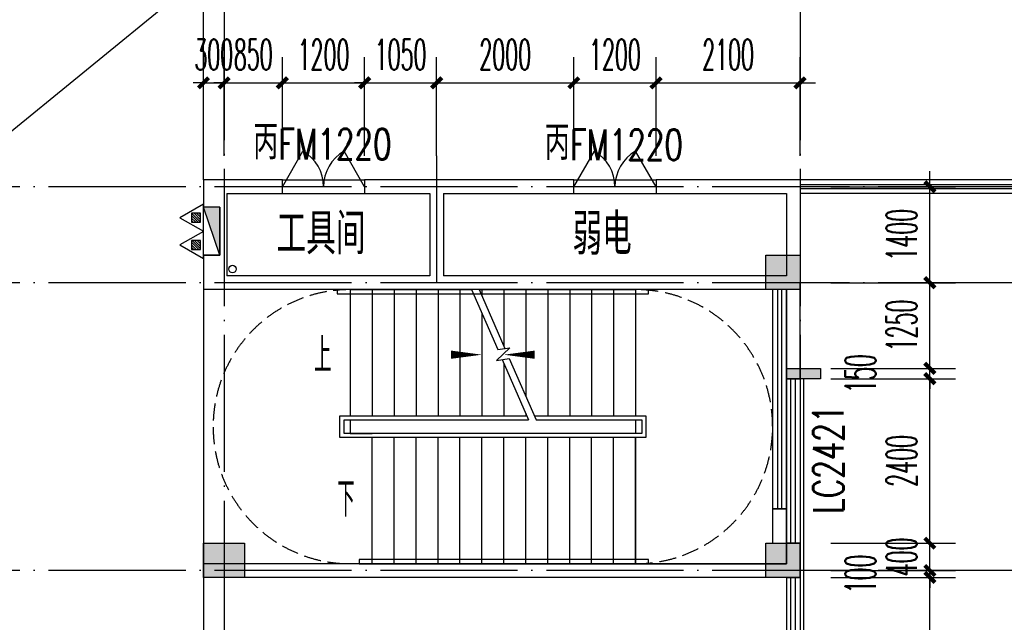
# Model space of a CAD drawing. Extents: x 1779708 to 7299578, y -1121471 to 88434.
# Tile 327 of 656: x 4631186 to 4645546, y -1029098 to -1020306. Entities that reach past the tile are written whole.
import ezdxf

# ---------------------------------------------------------------- set-up
doc = ezdxf.new("R2010")
doc.units = 0
doc.header["$LTSCALE"] = 1000
doc.header["$MEASUREMENT"] = 0
doc.linetypes.add('DASH', pattern=[0.35, 0.25, -0.1])
doc.linetypes.add('DOTE', pattern=[2.42, 2, -0.2, 0.02, -0.2])
doc.layers.get('0').update_dxf_attribs({"linetype": 'CONTINUOUS'})
doc.layers.get('Defpoints').update_dxf_attribs({"linetype": 'CONTINUOUS'})
for name, color, linetype in [('DIM_SYMB', 3, 'CONTINUOUS'), ('DIM_污水', 3, 'CONTINUOUS'), ('DOTE', 1, 'DOTE'), ('EQUIP_灭火器', 7, 'CONTINUOUS'), ('PUB_DIM', 3, 'CONTINUOUS'), ('PUB_TEXT', 7, 'CONTINUOUS'), ('SPACE', 7, 'CONTINUOUS'), ('STAIR', 2, 'CONTINUOUS'), ('WALL', 255, 'CONTINUOUS'), ('WINDOW', 2, 'CONTINUOUS'), ('WINDOW_TEXT', 7, 'CONTINUOUS'), ('修改', 6, 'CONTINUOUS'), ('墙柱', 2, 'CONTINUOUS'), ('室外构件', 4, 'CONTINUOUS'), ('栏杆', 6, 'CONTINUOUS'), ('看线', 3, 'CONTINUOUS')]:
    doc.layers.add(name, color=color, linetype=linetype)
doc.styles.add('_TCH_DIM', font='SIMPLEX.shx', dxfattribs={"width": 0.7, "bigfont": 'GBCBIG.shx'})
doc.styles.add('_TCH_DIM_T3', font='SIMPLEX.shx', dxfattribs={"width": 0.494118, "bigfont": 'GBCBIG.shx'})
doc.styles.add('_TCH_SPACE', font='SIMPLEX', dxfattribs={"height": 5, "bigfont": 'GBCBIG'})
doc.styles.add('_TCH_WINDOW', font='SIMPLEX', dxfattribs={"height": 3.5, "bigfont": 'GBCBIG'})
doc.dimstyles.new('_TCH_ARCH&&150', dxfattribs={"dimtxt": 446.25, "dimasz": 150, "dimexe": 375, "dimexo": 450, "dimgap": 189.375, "dimtad": 1, "dimdec": 0, "dimzin": 0, "dimdsep": 46, "dimtxsty": '_TCH_DIM_T3', "dimblk": 'ARCHTICK', "dimcen": 0.09, "dimdle": 225, "dimclrt": 7, "dimazin": 2, "dimtfac": 1, "dimtdec": 0, "dimtix": 1, "dimtmove": 2, "dimatfit": 3, "dimfxl": 250, "dimtolj": 1, "dimtzin": 0, "dimarcsym": 0})

# ---------------------------------------------------------------- blocks, each defined once
blk = doc.blocks.new('A$C159220C3')
at = {"layer": 'DOTE'}
for p, q in [((68000, 149200), (68000, 7200)), ((76400, 149200), (76400, 7200)), ((86800, 47300), (7200, 47300)), ((86800, 45900), (59600, 45900)), ((86800, 41700), (59600, 41700))]:
    blk.add_line(p, q, dxfattribs=at)
blk = doc.blocks.new('A$C66903B95')
at = {"layer": '墙柱'}
h = blk.add_hatch(color=256, dxfattribs=at)
h.paths.add_polyline_path([(24950, 51000), (25450, 51000), (25450, 50500), (24950, 50500)])
h.paths.add_polyline_path([(66900, 12800), (67500, 12800), (67500, 13400), (66900, 13400)])
h.paths.add_polyline_path([(16600, 12800), (17100, 12800), (17100, 13300), (16600, 13300)])
h.paths.add_polyline_path([(27130, 15100), (27130, 15400), (26330, 15400), (26330, 15100)])
h.paths.add_polyline_path([(54500, 0), (55000, 0), (55000, 500), (54500, 500)])
h.paths.add_polyline_path([(16600, 51000), (17100, 51000), (17100, 50500), (16600, 50500)])
h.paths.add_polyline_path([(42000, 41700), (42600, 41700), (42600, 41200), (42000, 41200)])
h.paths.add_polyline_path([(58500, 32900), (59100, 32900), (59100, 32400), (58500, 32400)])
h.paths.add_polyline_path([(13000, 44800), (13500, 44800), (13500, 44200), (13000, 44200)])
h.paths.add_polyline_path([(66700, 37100), (67200, 37100), (67200, 36600), (66700, 36600)])
h.paths.add_polyline_path([(20700, 19400), (21200, 19400), (21200, 19900), (20700, 19900)])
h.paths.add_polyline_path([(20700, 26000), (21200, 26000), (21200, 26500), (20700, 26500)])
h.paths.add_polyline_path([(13000, 31800), (13500, 31800), (13500, 32400), (13000, 32400)])
h.paths.add_polyline_path([(20700, 38200), (21200, 38200), (21200, 37700), (20700, 37700)])
h.paths.add_polyline_path([(13000, 51000), (13500, 51000), (13500, 50500), (13000, 50500)])
h.paths.add_polyline_path([(74900, 12800), (75600, 12800), (75600, 13400), (74900, 13400)])
h.paths.add_polyline_path([(54900, 24500), (54400, 24500), (54400, 25000), (54900, 25000)])
h.paths.add_polyline_path([(74900, 41700), (75600, 41700), (75600, 41200), (74900, 41200)])
h.paths.add_polyline_path([(500, 44750), (1000, 44750), (1000, 44250), (500, 44250)])
h.paths.add_polyline_path([(500, 31850), (1000, 31850), (1000, 32350), (500, 32350)])
h.paths.add_polyline_path([(8400, 12800), (8900, 12800), (8900, 13300), (8400, 13300)])
h.paths.add_polyline_path([(66900, 24400), (67500, 24400), (67500, 25000), (66900, 25000)])
h.paths.add_polyline_path([(74900, 25000), (75600, 25000), (75600, 24400), (74900, 24400)])
h.paths.add_polyline_path([(58500, 25000), (59100, 25000), (59100, 24400), (58500, 24400)])
h.paths.add_polyline_path([(66700, 32900), (67200, 32900), (67200, 32400), (66700, 32400)])
h.paths.add_polyline_path([(54400, 32900), (54900, 32900), (54900, 32400), (54400, 32400)])
h.paths.add_polyline_path([(50150, 12800), (50650, 12800), (50650, 13300), (50150, 13300)])
h.paths.add_polyline_path([(46200, 51000), (46700, 51000), (46700, 50500), (46200, 50500)])
h.paths.add_polyline_path([(42500, 38200), (42000, 38200), (42000, 37700), (42500, 37700)])
h.paths.add_polyline_path([(42500, 51000), (42000, 51000), (42000, 50500), (42500, 50500)])
h.paths.add_polyline_path([(24900, 38200), (25400, 38200), (25400, 37700), (24900, 37700)])
h.paths.add_polyline_path([(20700, 31850), (21200, 31850), (21200, 32350), (20700, 32350)])
h.paths.add_polyline_path([(13000, 37600), (13500, 37600), (13500, 38200), (13000, 38200)])
h.paths.add_polyline_path([(16600, 26000), (17100, 26000), (17100, 26500), (16600, 26500)])
h.paths.add_polyline_path([(8200, 26000), (8700, 26000), (8700, 26500), (8200, 26500)])
h.paths.add_polyline_path([(500, 26000), (1000, 26000), (1000, 26500), (500, 26500)])
h.paths.add_polyline_path([(16500, 19300), (17100, 19300), (17100, 19900), (16500, 19900)])
h.paths.add_polyline_path([(8400, 19300), (8900, 19300), (8900, 19900), (8400, 19900)])
h.paths.add_polyline_path([(74900, 38500), (75600, 38500), (75600, 38000), (74900, 38000)])
h.paths.add_polyline_path([(75100, 51000), (75600, 51000), (75600, 50500), (75100, 50500)])
h.paths.add_polyline_path([(66850, 41800), (67550, 41800), (67550, 41200), (66850, 41200)])
h.paths.add_polyline_path([(66850, 51000), (67550, 51000), (67550, 50500), (66850, 50500)])
h.paths.add_polyline_path([(58450, 41800), (59150, 41800), (59150, 41200), (58450, 41200)])
h.paths.add_polyline_path([(58550, 51000), (59050, 51000), (59050, 50500), (58550, 50500)])
h.paths.add_polyline_path([(50150, 38200), (50650, 38200), (50650, 37700), (50150, 37700)])
h.paths.add_polyline_path([(50100, 41700), (50700, 41700), (50700, 41200), (50100, 41200)])
h.paths.add_polyline_path([(50150, 51000), (50650, 51000), (50650, 50500), (50150, 50500)])
h.paths.add_polyline_path([(33100, 38200), (33600, 38200), (33600, 37700), (33100, 37700)])
h.paths.add_polyline_path([(33000, 41700), (33600, 41700), (33600, 41200), (33000, 41200)])
h.paths.add_polyline_path([(24900, 41700), (25500, 41700), (25500, 41200), (24900, 41200)])
h.paths.add_polyline_path([(500, 38200), (1000, 38200), (1000, 37700), (500, 37700)])
h.paths.add_polyline_path([(16500, 41800), (17100, 41800), (17100, 41200), (16500, 41200)])
h.paths.add_polyline_path([(33100, 51000), (33600, 51000), (33600, 50500), (33100, 50500)])
h.paths.add_polyline_path([(500, 51000), (1000, 51000), (1000, 50500), (500, 50500)])
h.paths.add_polyline_path([(74900, 9300), (75600, 9300), (75600, 9800), (74900, 9800)])
h.paths.add_polyline_path([(74900, 0), (75600, 0), (75600, 500), (74900, 500)])
h.paths.add_polyline_path([(66900, 9300), (67500, 9300), (67500, 9800), (66900, 9800)])
h.paths.add_polyline_path([(66950, 0), (67450, 0), (67450, 500), (66950, 500)])
h.paths.add_polyline_path([(58500, 12800), (59100, 12800), (59100, 13400), (58500, 13400)])
h.paths.add_polyline_path([(58500, 9300), (59100, 9300), (59100, 9800), (58500, 9800)])
h.paths.add_polyline_path([(58550, 0), (59050, 0), (59050, 500), (58550, 500)])
h.paths.add_polyline_path([(50100, 9300), (50700, 9300), (50700, 9800), (50100, 9800)])
h.paths.add_polyline_path([(50150, 0), (50650, 0), (50650, 500), (50150, 500)])
h.paths.add_polyline_path([(42000, 12800), (42500, 12800), (42500, 13300), (42000, 13300)])
h.paths.add_polyline_path([(42000, 9300), (42600, 9300), (42600, 9800), (42000, 9800)])
h.paths.add_polyline_path([(33100, 12800), (33600, 12800), (33600, 13300), (33100, 13300)])
h.paths.add_polyline_path([(25060, 12800), (25660, 12800), (25660, 13200), (25060, 13200)])
h.paths.add_polyline_path([(33000, 9300), (33600, 9300), (33600, 9800), (33000, 9800)])
h.paths.add_polyline_path([(24900, 9300), (25500, 9300), (25500, 9800), (24900, 9800)])
h.paths.add_polyline_path([(0, 12500), (700, 12500), (700, 13000), (0, 13000)])
h.paths.add_polyline_path([(0, 9300), (700, 9300), (700, 9800), (0, 9800)])
h.paths.add_polyline_path([(8100, 9300), (8700, 9300), (8700, 9800), (8100, 9800)])
h.paths.add_polyline_path([(16500, 9300), (17100, 9300), (17100, 9800), (16500, 9800)])
h.paths.add_polyline_path([(42000, 0), (42500, 0), (42500, 500), (42000, 500)])
h.paths.add_polyline_path([(33100, 0), (33600, 0), (33600, 500), (33100, 500)])
h.paths.add_polyline_path([(24950, 0), (25450, 0), (25450, 500), (24950, 500)])
h.paths.add_polyline_path([(16500, 0), (17100, 0), (17100, 500), (16500, 500)])
h.paths.add_polyline_path([(8100, 0), (8700, 0), (8700, 500), (8100, 500)])
h.paths.add_polyline_path([(0, 0), (500, 0), (500, 500), (0, 500)])
h.paths.add_polyline_path([(24950, 87000), (25450, 87000), (25450, 87500), (24950, 87500)])
h.paths.add_polyline_path([(66900, 125200), (67500, 125200), (67500, 124600), (66900, 124600)])
h.paths.add_polyline_path([(16600, 125200), (17100, 125200), (17100, 124700), (16600, 124700)])
h.paths.add_polyline_path([(27130, 122900), (27130, 122600), (26330, 122600), (26330, 122900)])
h.paths.add_polyline_path([(54500, 138000), (55000, 138000), (55000, 137500), (54500, 137500)])
h.paths.add_polyline_path([(16600, 87000), (17100, 87000), (17100, 87500), (16600, 87500)])
h.paths.add_polyline_path([(42000, 96300), (42600, 96300), (42600, 96800), (42000, 96800)])
h.paths.add_polyline_path([(58500, 105100), (59100, 105100), (59100, 105600), (58500, 105600)])
h.paths.add_polyline_path([(13000, 93200), (13500, 93200), (13500, 93800), (13000, 93800)])
h.paths.add_polyline_path([(66700, 100900), (67200, 100900), (67200, 101400), (66700, 101400)])
h.paths.add_polyline_path([(20700, 118600), (21200, 118600), (21200, 118100), (20700, 118100)])
h.paths.add_polyline_path([(20700, 112000), (21200, 112000), (21200, 111500), (20700, 111500)])
h.paths.add_polyline_path([(13000, 106200), (13500, 106200), (13500, 105600), (13000, 105600)])
h.paths.add_polyline_path([(20700, 99800), (21200, 99800), (21200, 100300), (20700, 100300)])
h.paths.add_polyline_path([(13000, 87000), (13500, 87000), (13500, 87500), (13000, 87500)])
h.paths.add_polyline_path([(74900, 125200), (75600, 125200), (75600, 124600), (74900, 124600)])
h.paths.add_polyline_path([(54900, 113500), (54400, 113500), (54400, 113000), (54900, 113000)])
h.paths.add_polyline_path([(74900, 96300), (75600, 96300), (75600, 96800), (74900, 96800)])
h.paths.add_polyline_path([(500, 93250), (1000, 93250), (1000, 93750), (500, 93750)])
h.paths.add_polyline_path([(500, 106150), (1000, 106150), (1000, 105650), (500, 105650)])
h.paths.add_polyline_path([(8400, 125200), (8900, 125200), (8900, 124700), (8400, 124700)])
h.paths.add_polyline_path([(66900, 113600), (67500, 113600), (67500, 113000), (66900, 113000)])
h.paths.add_polyline_path([(74900, 113000), (75600, 113000), (75600, 113600), (74900, 113600)])
h.paths.add_polyline_path([(58500, 113000), (59100, 113000), (59100, 113600), (58500, 113600)])
h.paths.add_polyline_path([(66700, 105100), (67200, 105100), (67200, 105600), (66700, 105600)])
h.paths.add_polyline_path([(54400, 105100), (54900, 105100), (54900, 105600), (54400, 105600)])
h.paths.add_polyline_path([(50150, 125200), (50650, 125200), (50650, 124700), (50150, 124700)])
h.paths.add_polyline_path([(46200, 87000), (46700, 87000), (46700, 87500), (46200, 87500)])
h.paths.add_polyline_path([(42500, 99800), (42000, 99800), (42000, 100300), (42500, 100300)])
h.paths.add_polyline_path([(42500, 87000), (42000, 87000), (42000, 87500), (42500, 87500)])
h.paths.add_polyline_path([(24900, 99800), (25400, 99800), (25400, 100300), (24900, 100300)])
h.paths.add_polyline_path([(20700, 106150), (21200, 106150), (21200, 105650), (20700, 105650)])
h.paths.add_polyline_path([(13000, 100400), (13500, 100400), (13500, 99800), (13000, 99800)])
h.paths.add_polyline_path([(16600, 112000), (17100, 112000), (17100, 111500), (16600, 111500)])
h.paths.add_polyline_path([(8200, 112000), (8700, 112000), (8700, 111500), (8200, 111500)])
h.paths.add_polyline_path([(500, 112000), (1000, 112000), (1000, 111500), (500, 111500)])
h.paths.add_polyline_path([(16500, 118700), (17100, 118700), (17100, 118100), (16500, 118100)])
h.paths.add_polyline_path([(8400, 118700), (8900, 118700), (8900, 118100), (8400, 118100)])
h.paths.add_polyline_path([(74900, 99500), (75600, 99500), (75600, 100000), (74900, 100000)])
h.paths.add_polyline_path([(75100, 87000), (75600, 87000), (75600, 87500), (75100, 87500)])
h.paths.add_polyline_path([(66850, 96200), (67550, 96200), (67550, 96800), (66850, 96800)])
h.paths.add_polyline_path([(66850, 87000), (67550, 87000), (67550, 87500), (66850, 87500)])
h.paths.add_polyline_path([(58450, 96200), (59150, 96200), (59150, 96800), (58450, 96800)])
h.paths.add_polyline_path([(58550, 87000), (59050, 87000), (59050, 87500), (58550, 87500)])
h.paths.add_polyline_path([(50150, 99800), (50650, 99800), (50650, 100300), (50150, 100300)])
h.paths.add_polyline_path([(50100, 96300), (50700, 96300), (50700, 96800), (50100, 96800)])
h.paths.add_polyline_path([(50150, 87000), (50650, 87000), (50650, 87500), (50150, 87500)])
h.paths.add_polyline_path([(33100, 99800), (33600, 99800), (33600, 100300), (33100, 100300)])
h.paths.add_polyline_path([(33000, 96300), (33600, 96300), (33600, 96800), (33000, 96800)])
h.paths.add_polyline_path([(24900, 96300), (25500, 96300), (25500, 96800), (24900, 96800)])
h.paths.add_polyline_path([(500, 99800), (1000, 99800), (1000, 100300), (500, 100300)])
h.paths.add_polyline_path([(16500, 96200), (17100, 96200), (17100, 96800), (16500, 96800)])
h.paths.add_polyline_path([(33100, 87000), (33600, 87000), (33600, 87500), (33100, 87500)])
h.paths.add_polyline_path([(500, 87000), (1000, 87000), (1000, 87500), (500, 87500)])
h.paths.add_polyline_path([(74900, 128700), (75600, 128700), (75600, 128200), (74900, 128200)])
h.paths.add_polyline_path([(74900, 138000), (75600, 138000), (75600, 137500), (74900, 137500)])
h.paths.add_polyline_path([(66900, 128700), (67500, 128700), (67500, 128200), (66900, 128200)])
h.paths.add_polyline_path([(66950, 138000), (67450, 138000), (67450, 137500), (66950, 137500)])
h.paths.add_polyline_path([(58500, 125200), (59100, 125200), (59100, 124600), (58500, 124600)])
h.paths.add_polyline_path([(58500, 128700), (59100, 128700), (59100, 128200), (58500, 128200)])
h.paths.add_polyline_path([(58550, 138000), (59050, 138000), (59050, 137500), (58550, 137500)])
h.paths.add_polyline_path([(50100, 128700), (50700, 128700), (50700, 128200), (50100, 128200)])
h.paths.add_polyline_path([(50150, 138000), (50650, 138000), (50650, 137500), (50150, 137500)])
h.paths.add_polyline_path([(42000, 125200), (42500, 125200), (42500, 124700), (42000, 124700)])
h.paths.add_polyline_path([(42000, 128700), (42600, 128700), (42600, 128200), (42000, 128200)])
h.paths.add_polyline_path([(33100, 125200), (33600, 125200), (33600, 124700), (33100, 124700)])
h.paths.add_polyline_path([(25060, 125200), (25660, 125200), (25660, 124800), (25060, 124800)])
h.paths.add_polyline_path([(33000, 128700), (33600, 128700), (33600, 128200), (33000, 128200)])
h.paths.add_polyline_path([(24900, 128700), (25500, 128700), (25500, 128200), (24900, 128200)])
h.paths.add_polyline_path([(0, 125500), (700, 125500), (700, 125000), (0, 125000)])
h.paths.add_polyline_path([(0, 128700), (700, 128700), (700, 128200), (0, 128200)])
h.paths.add_polyline_path([(8100, 128700), (8700, 128700), (8700, 128200), (8100, 128200)])
h.paths.add_polyline_path([(16500, 128700), (17100, 128700), (17100, 128200), (16500, 128200)])
h.paths.add_polyline_path([(42000, 138000), (42500, 138000), (42500, 137500), (42000, 137500)])
h.paths.add_polyline_path([(33100, 138000), (33600, 138000), (33600, 137500), (33100, 137500)])
h.paths.add_polyline_path([(24950, 138000), (25450, 138000), (25450, 137500), (24950, 137500)])
h.paths.add_polyline_path([(16500, 138000), (17100, 138000), (17100, 137500), (16500, 137500)])
h.paths.add_polyline_path([(8100, 138000), (8700, 138000), (8700, 137500), (8100, 137500)])
h.paths.add_polyline_path([(0, 138000), (500, 138000), (500, 137500), (0, 137500)])
for points in [[(66700, 37100), (67200, 37100), (67200, 36600), (66700, 36600)], [(58500, 32900), (59100, 32900), (59100, 32400), (58500, 32400)], [(66700, 32900), (67200, 32900), (67200, 32400), (66700, 32400)]]:
    blk.add_lwpolyline(points, close=True, dxfattribs=at)
blk = doc.blocks.new('$TwtSys$00000545')
h = blk.add_hatch()
h.set_pattern_fill('ANSI31', color=256, scale=200, angle=180, style=0)
h.set_pattern_definition([(225, (199409.273, 63921.482), (17.6776695, -17.6776695), [])])
h.paths.add_polyline_path([(65, 174), (-65, 174), (-65, 44), (65, 44)])
for p, q in [((0, 344), (-198, 0)), ((198, 0), (0, 344)), ((-198, 0), (198, 0))]:
    blk.add_line(p, q)
blk.add_lwpolyline([(65, 174), (-65, 174), (-65, 44), (65, 44)], close=True)
blk = doc.blocks.new('$WINLIB2D$00000001')
at = {"color": 0}
for points in [[(-0.5, 0.5), (-0.5, -0.5)], [(-0.5, 0.5), (0.5, 0.5)], [(0.5, -0.5), (0.5, 0.5)], [(0.5, 0.1667), (-0.5, 0.1667)], [(0.5, -0.1667), (-0.5, -0.1667)], [(-0.5, -0.5), (0.5, -0.5)]]:
    blk.add_lwpolyline(points, dxfattribs=at)
blk = doc.blocks.new('$DorLib2D$00000231')
at = {"color": 0}
for p, q in [((-0.5, 0), (-0.25, 0.433)), ((0.5, 0), (0.25, 0.433))]:
    blk.add_line(p, q, dxfattribs=at)
for centre, start, end in [((-0.5, 0), 0, 60), ((0.5, 0), 120, 180)]:
    blk.add_arc(centre, 0.5, start, end, dxfattribs=at)
blk = doc.blocks.new('_ArchTick')
at = {"color": 0, "linetype": 'ByBlock', "const_width": 0.4}
blk.add_lwpolyline([(-0.5, -0.5), (0.5, 0.5)], dxfattribs=at)
blk = doc.blocks.new('*D6158')
at = {"layer": 'Defpoints', "color": 0, "transparency": 16777216}
for p in [(4642567, -1021227), (4640467, -1022743), (4642567, -1022743)]:
    blk.add_point(p, dxfattribs=at)
at = {"layer": 'PUB_DIM', "color": 0, "lineweight": -2, "transparency": 16777216}
for p, q in [((4640467, -1022293), (4640467, -1020852)), ((4642567, -1022293), (4642567, -1020852)), ((4640242, -1021227), (4642792, -1021227))]:
    blk.add_line(p, q, dxfattribs=at)
at = {"layer": 'PUB_DIM', "color": 0, "lineweight": -2, "transparency": 16777216, "xscale": 150, "yscale": 150, "zscale": 150, "rotation": 180}
blk.add_blockref('_ArchTick', (4640467, -1021227), dxfattribs=at)
at = {"layer": 'PUB_DIM', "color": 0, "lineweight": -2, "transparency": 16777216, "xscale": 150, "yscale": 150, "zscale": 150}
blk.add_blockref('_ArchTick', (4642567, -1021227), dxfattribs=at)
at = {"layer": 'PUB_DIM', "color": 7, "transparency": 16777216, "insert": (4641517, -1020815), "char_height": 446.2, "attachment_point": 5, "style": '_TCH_DIM_T3'}
blk.add_mtext('\\A1;2100', dxfattribs=at)
blk = doc.blocks.new('*D6159')
at = {"layer": 'Defpoints', "color": 0, "transparency": 16777216}
for p in [(4640467, -1021227), (4639267, -1022743), (4640467, -1022743)]:
    blk.add_point(p, dxfattribs=at)
at = {"layer": 'PUB_DIM', "color": 0, "lineweight": -2, "transparency": 16777216}
for p, q in [((4639267, -1022293), (4639267, -1020852)), ((4640467, -1022293), (4640467, -1020852)), ((4639042, -1021227), (4640692, -1021227))]:
    blk.add_line(p, q, dxfattribs=at)
at = {"layer": 'PUB_DIM', "color": 0, "lineweight": -2, "transparency": 16777216, "xscale": 150, "yscale": 150, "zscale": 150, "rotation": 180}
blk.add_blockref('_ArchTick', (4639267, -1021227), dxfattribs=at)
at = {"layer": 'PUB_DIM', "color": 0, "lineweight": -2, "transparency": 16777216, "xscale": 150, "yscale": 150, "zscale": 150}
blk.add_blockref('_ArchTick', (4640467, -1021227), dxfattribs=at)
at = {"layer": 'PUB_DIM', "color": 7, "transparency": 16777216, "insert": (4639867, -1020815), "char_height": 446.2, "attachment_point": 5, "style": '_TCH_DIM_T3'}
blk.add_mtext('\\A1;1200', dxfattribs=at)
blk = doc.blocks.new('*D6160')
at = {"layer": 'Defpoints', "color": 0, "transparency": 16777216}
for p in [(4639267, -1021227), (4637267, -1022743), (4639267, -1022743)]:
    blk.add_point(p, dxfattribs=at)
at = {"layer": 'PUB_DIM', "color": 0, "lineweight": -2, "transparency": 16777216}
for p, q in [((4637267, -1022293), (4637267, -1020852)), ((4639267, -1022293), (4639267, -1020852)), ((4637042, -1021227), (4639492, -1021227))]:
    blk.add_line(p, q, dxfattribs=at)
at = {"layer": 'PUB_DIM', "color": 0, "lineweight": -2, "transparency": 16777216, "xscale": 150, "yscale": 150, "zscale": 150, "rotation": 180}
blk.add_blockref('_ArchTick', (4637267, -1021227), dxfattribs=at)
at = {"layer": 'PUB_DIM', "color": 0, "lineweight": -2, "transparency": 16777216, "xscale": 150, "yscale": 150, "zscale": 150}
blk.add_blockref('_ArchTick', (4639267, -1021227), dxfattribs=at)
at = {"layer": 'PUB_DIM', "color": 7, "transparency": 16777216, "insert": (4638267, -1020815), "char_height": 446.2, "attachment_point": 5, "style": '_TCH_DIM_T3'}
blk.add_mtext('\\A1;2000', dxfattribs=at)
blk = doc.blocks.new('*D6161')
at = {"layer": 'Defpoints', "color": 0, "transparency": 16777216}
for p in [(4637267, -1021227), (4636217, -1022743), (4637267, -1022743)]:
    blk.add_point(p, dxfattribs=at)
at = {"layer": 'PUB_DIM', "color": 0, "lineweight": -2, "transparency": 16777216}
for p, q in [((4636217, -1022293), (4636217, -1020852)), ((4637267, -1022293), (4637267, -1020852)), ((4636217, -1021227), (4636067, -1021227)), ((4636217, -1021227), (4637267, -1021227)), ((4637267, -1021227), (4637417, -1021227))]:
    blk.add_line(p, q, dxfattribs=at)
at = {"layer": 'PUB_DIM', "color": 0, "lineweight": -2, "transparency": 16777216, "xscale": 150, "yscale": 150, "zscale": 150}
blk.add_blockref('_ArchTick', (4636217, -1021227), dxfattribs=at)
at = {"layer": 'PUB_DIM', "color": 0, "lineweight": -2, "transparency": 16777216, "xscale": 150, "yscale": 150, "zscale": 150, "rotation": 180}
blk.add_blockref('_ArchTick', (4637267, -1021227), dxfattribs=at)
at = {"layer": 'PUB_DIM', "color": 7, "transparency": 16777216, "insert": (4636742, -1020815), "char_height": 446.2, "attachment_point": 5, "style": '_TCH_DIM_T3'}
blk.add_mtext('\\A1;1050', dxfattribs=at)
blk = doc.blocks.new('*D6162')
at = {"layer": 'Defpoints', "color": 0, "transparency": 16777216}
for p in [(4636217, -1021227), (4635017, -1022743), (4636217, -1022743)]:
    blk.add_point(p, dxfattribs=at)
at = {"layer": 'PUB_DIM', "color": 0, "lineweight": -2, "transparency": 16777216}
for p, q in [((4635017, -1022293), (4635017, -1020852)), ((4636217, -1022293), (4636217, -1020852)), ((4634792, -1021227), (4636442, -1021227))]:
    blk.add_line(p, q, dxfattribs=at)
at = {"layer": 'PUB_DIM', "color": 0, "lineweight": -2, "transparency": 16777216, "xscale": 150, "yscale": 150, "zscale": 150, "rotation": 180}
blk.add_blockref('_ArchTick', (4635017, -1021227), dxfattribs=at)
at = {"layer": 'PUB_DIM', "color": 0, "lineweight": -2, "transparency": 16777216, "xscale": 150, "yscale": 150, "zscale": 150}
blk.add_blockref('_ArchTick', (4636217, -1021227), dxfattribs=at)
at = {"layer": 'PUB_DIM', "color": 7, "transparency": 16777216, "insert": (4635617, -1020815), "char_height": 446.2, "attachment_point": 5, "style": '_TCH_DIM_T3'}
blk.add_mtext('\\A1;1200', dxfattribs=at)
blk = doc.blocks.new('*D6163')
at = {"layer": 'Defpoints', "color": 0, "transparency": 16777216}
for p in [(4635017, -1021227), (4634167, -1022743), (4635017, -1022743)]:
    blk.add_point(p, dxfattribs=at)
at = {"layer": 'PUB_DIM', "color": 0, "lineweight": -2, "transparency": 16777216}
for p, q in [((4634167, -1022293), (4634167, -1020852)), ((4635017, -1022293), (4635017, -1020852)), ((4634167, -1021227), (4634017, -1021227)), ((4634167, -1021227), (4635017, -1021227)), ((4635017, -1021227), (4635167, -1021227))]:
    blk.add_line(p, q, dxfattribs=at)
at = {"layer": 'PUB_DIM', "color": 0, "lineweight": -2, "transparency": 16777216, "xscale": 150, "yscale": 150, "zscale": 150}
blk.add_blockref('_ArchTick', (4634167, -1021227), dxfattribs=at)
at = {"layer": 'PUB_DIM', "color": 0, "lineweight": -2, "transparency": 16777216, "xscale": 150, "yscale": 150, "zscale": 150, "rotation": 180}
blk.add_blockref('_ArchTick', (4635017, -1021227), dxfattribs=at)
at = {"layer": 'PUB_DIM', "color": 7, "transparency": 16777216, "insert": (4634592, -1020815), "char_height": 446.2, "attachment_point": 5, "style": '_TCH_DIM_T3'}
blk.add_mtext('\\A1;850', dxfattribs=at)
blk = doc.blocks.new('*D6164')
at = {"layer": 'Defpoints', "color": 0, "transparency": 16777216}
for p in [(4634167, -1021227), (4633867, -1022743), (4634167, -1022743)]:
    blk.add_point(p, dxfattribs=at)
at = {"layer": 'PUB_DIM', "color": 0, "lineweight": -2, "transparency": 16777216}
for p, q in [((4633867, -1022293), (4633867, -1020852)), ((4634167, -1022293), (4634167, -1020852)), ((4633867, -1021227), (4633717, -1021227)), ((4633867, -1021227), (4634167, -1021227)), ((4634167, -1021227), (4634317, -1021227))]:
    blk.add_line(p, q, dxfattribs=at)
at = {"layer": 'PUB_DIM', "color": 0, "lineweight": -2, "transparency": 16777216, "xscale": 150, "yscale": 150, "zscale": 150}
blk.add_blockref('_ArchTick', (4633867, -1021227), dxfattribs=at)
at = {"layer": 'PUB_DIM', "color": 0, "lineweight": -2, "transparency": 16777216, "xscale": 150, "yscale": 150, "zscale": 150, "rotation": 180}
blk.add_blockref('_ArchTick', (4634167, -1021227), dxfattribs=at)
at = {"layer": 'PUB_DIM', "color": 7, "transparency": 16777216, "insert": (4634017, -1020815), "char_height": 446.2, "attachment_point": 5, "style": '_TCH_DIM_T3'}
blk.add_mtext('\\A1;300', dxfattribs=at)
blk = doc.blocks.new('*D6710')
at = {"layer": 'Defpoints', "color": 0, "transparency": 16777216}
for p in [(4642567, -1028443), (4644460, -1028443), (4642567, -1033243)]:
    blk.add_point(p, dxfattribs=at)
at = {"layer": 'PUB_DIM', "color": 0, "lineweight": -2, "transparency": 16777216}
for p, q in [((4644460, -1033468), (4644460, -1028218)), ((4643017, -1028443), (4644835, -1028443)), ((4643017, -1033243), (4644835, -1033243))]:
    blk.add_line(p, q, dxfattribs=at)
at = {"layer": 'PUB_DIM', "color": 0, "lineweight": -2, "transparency": 16777216, "xscale": 150, "yscale": 150, "zscale": 150}
for p, rotation in [((4644460, -1028443), 90), ((4644460, -1033243), 270)]:
    blk.add_blockref('_ArchTick', p, dxfattribs=dict(at, rotation=rotation))
at = {"layer": 'PUB_DIM', "color": 7, "transparency": 16777216, "insert": (4644047, -1030843), "char_height": 446.2, "attachment_point": 5, "rotation": 90, "style": '_TCH_DIM_T3'}
blk.add_mtext('\\A1;4800', dxfattribs=at)
blk = doc.blocks.new('*D6711')
at = {"layer": 'Defpoints', "color": 0, "transparency": 16777216}
for p in [(4642567, -1028343), (4644460, -1028343), (4642567, -1028443)]:
    blk.add_point(p, dxfattribs=at)
at = {"layer": 'PUB_DIM', "color": 0, "lineweight": -2, "transparency": 16777216}
for p, q in [((4644460, -1028343), (4644460, -1028193)), ((4643017, -1028343), (4644835, -1028343)), ((4644460, -1028443), (4644460, -1028343)), ((4643017, -1028443), (4644835, -1028443)), ((4644460, -1028443), (4644460, -1028593))]:
    blk.add_line(p, q, dxfattribs=at)
at = {"layer": 'PUB_DIM', "color": 0, "lineweight": -2, "transparency": 16777216, "xscale": 150, "yscale": 150, "zscale": 150}
for p, rotation in [((4644460, -1028343), 270), ((4644460, -1028443), 90)]:
    blk.add_blockref('_ArchTick', p, dxfattribs=dict(at, rotation=rotation))
at = {"layer": 'PUB_DIM', "color": 7, "transparency": 16777216, "insert": (4643447, -1028393), "char_height": 446.2, "attachment_point": 5, "rotation": 90, "style": '_TCH_DIM_T3'}
blk.add_mtext('\\A1;100', dxfattribs=at)
blk = doc.blocks.new('*D6712')
at = {"layer": 'Defpoints', "color": 0, "transparency": 16777216}
for p in [(4642567, -1027943), (4644460, -1027943), (4642567, -1028343)]:
    blk.add_point(p, dxfattribs=at)
at = {"layer": 'PUB_DIM', "color": 0, "lineweight": -2, "transparency": 16777216}
for p, q in [((4644460, -1027943), (4644460, -1027793)), ((4643017, -1027943), (4644835, -1027943)), ((4644460, -1028343), (4644460, -1027943)), ((4643017, -1028343), (4644835, -1028343)), ((4644460, -1028343), (4644460, -1028493))]:
    blk.add_line(p, q, dxfattribs=at)
at = {"layer": 'PUB_DIM', "color": 0, "lineweight": -2, "transparency": 16777216, "xscale": 150, "yscale": 150, "zscale": 150}
for p, rotation in [((4644460, -1027943), 270), ((4644460, -1028343), 90)]:
    blk.add_blockref('_ArchTick', p, dxfattribs=dict(at, rotation=rotation))
at = {"layer": 'PUB_DIM', "color": 7, "transparency": 16777216, "insert": (4644047, -1028143), "char_height": 446.2, "attachment_point": 5, "rotation": 90, "style": '_TCH_DIM_T3'}
blk.add_mtext('\\A1;400', dxfattribs=at)
blk = doc.blocks.new('*D6713')
at = {"layer": 'Defpoints', "color": 0, "transparency": 16777216}
for p in [(4642567, -1025543), (4644460, -1025543), (4642567, -1027943)]:
    blk.add_point(p, dxfattribs=at)
at = {"layer": 'PUB_DIM', "color": 0, "lineweight": -2, "transparency": 16777216}
for p, q in [((4644460, -1028168), (4644460, -1025318)), ((4643017, -1025543), (4644835, -1025543)), ((4643017, -1027943), (4644835, -1027943))]:
    blk.add_line(p, q, dxfattribs=at)
at = {"layer": 'PUB_DIM', "color": 0, "lineweight": -2, "transparency": 16777216, "xscale": 150, "yscale": 150, "zscale": 150}
for p, rotation in [((4644460, -1025543), 90), ((4644460, -1027943), 270)]:
    blk.add_blockref('_ArchTick', p, dxfattribs=dict(at, rotation=rotation))
at = {"layer": 'PUB_DIM', "color": 7, "transparency": 16777216, "insert": (4644047, -1026743), "char_height": 446.2, "attachment_point": 5, "rotation": 90, "style": '_TCH_DIM_T3'}
blk.add_mtext('\\A1;2400', dxfattribs=at)
blk = doc.blocks.new('*D6714')
at = {"layer": 'Defpoints', "color": 0, "transparency": 16777216}
for p in [(4642567, -1025393), (4644460, -1025393), (4642567, -1025543)]:
    blk.add_point(p, dxfattribs=at)
at = {"layer": 'PUB_DIM', "color": 0, "lineweight": -2, "transparency": 16777216}
for p, q in [((4644460, -1025393), (4644460, -1025243)), ((4643017, -1025393), (4644835, -1025393)), ((4644460, -1025543), (4644460, -1025393)), ((4643017, -1025543), (4644835, -1025543)), ((4644460, -1025543), (4644460, -1025693))]:
    blk.add_line(p, q, dxfattribs=at)
at = {"layer": 'PUB_DIM', "color": 0, "lineweight": -2, "transparency": 16777216, "xscale": 150, "yscale": 150, "zscale": 150}
for p, rotation in [((4644460, -1025393), 270), ((4644460, -1025543), 90)]:
    blk.add_blockref('_ArchTick', p, dxfattribs=dict(at, rotation=rotation))
at = {"layer": 'PUB_DIM', "color": 7, "transparency": 16777216, "insert": (4643447, -1025468), "char_height": 446.2, "attachment_point": 5, "rotation": 90, "style": '_TCH_DIM_T3'}
blk.add_mtext('\\A1;150', dxfattribs=at)
blk = doc.blocks.new('*D6715')
at = {"layer": 'Defpoints', "color": 0, "transparency": 16777216}
for p in [(4642567, -1024143), (4644460, -1024143), (4642567, -1025393)]:
    blk.add_point(p, dxfattribs=at)
at = {"layer": 'PUB_DIM', "color": 0, "lineweight": -2, "transparency": 16777216}
for p, q in [((4644460, -1025618), (4644460, -1023918)), ((4643017, -1024143), (4644835, -1024143)), ((4643017, -1025393), (4644835, -1025393))]:
    blk.add_line(p, q, dxfattribs=at)
at = {"layer": 'PUB_DIM', "color": 0, "lineweight": -2, "transparency": 16777216, "xscale": 150, "yscale": 150, "zscale": 150}
for p, rotation in [((4644460, -1024143), 90), ((4644460, -1025393), 270)]:
    blk.add_blockref('_ArchTick', p, dxfattribs=dict(at, rotation=rotation))
at = {"layer": 'PUB_DIM', "color": 7, "transparency": 16777216, "insert": (4644047, -1024768), "char_height": 446.2, "attachment_point": 5, "rotation": 90, "style": '_TCH_DIM_T3'}
blk.add_mtext('\\A1;1250', dxfattribs=at)
blk = doc.blocks.new('*D6716')
at = {"layer": 'Defpoints', "color": 0, "transparency": 16777216}
for p in [(4642567, -1022743), (4644460, -1022743), (4642567, -1024143)]:
    blk.add_point(p, dxfattribs=at)
at = {"layer": 'PUB_DIM', "color": 0, "lineweight": -2, "transparency": 16777216}
for p, q in [((4644460, -1024368), (4644460, -1022518)), ((4643017, -1022743), (4644835, -1022743)), ((4643017, -1024143), (4644835, -1024143))]:
    blk.add_line(p, q, dxfattribs=at)
at = {"layer": 'PUB_DIM', "color": 0, "lineweight": -2, "transparency": 16777216, "xscale": 150, "yscale": 150, "zscale": 150}
for p, rotation in [((4644460, -1022743), 90), ((4644460, -1024143), 270)]:
    blk.add_blockref('_ArchTick', p, dxfattribs=dict(at, rotation=rotation))
at = {"layer": 'PUB_DIM', "color": 7, "transparency": 16777216, "insert": (4644047, -1023443), "char_height": 446.2, "attachment_point": 5, "rotation": 90, "style": '_TCH_DIM_T3'}
blk.add_mtext('\\A1;1400', dxfattribs=at)

msp = doc.modelspace()

# ---------------------------------------------------------------- hatches: boundary and pattern name
at = {"layer": 'WALL'}
msp.add_hatch(color=256, dxfattribs=at).paths.add_polyline_path([(4642367.1, -1025543.3), (4642367.1, -1025393.3), (4642867.1, -1025393.3), (4642867.1, -1025543.3)])

# ---------------------------------------------------------------- linework, layer by layer
at = {"color": 1}
for p, q in [((4633867.1, -1023743.3), (4633867.1, -1023043.3)), ((4634107.1, -1023043.3), (4633867.1, -1023043.3)), ((4634107.1, -1023743.3), (4633867.1, -1023043.3)), ((4634107.1, -1023743.3), (4634107.1, -1023043.3)), ((4633867.1, -1023743.3), (4634107.1, -1023743.3))]:
    msp.add_line(p, q, dxfattribs=at)
msp.add_solid([(4634107.1, -1023043.3), (4633867.1, -1023043.3), (4634107.1, -1023743.3)], dxfattribs=at)
at = {"layer": 'DIM_SYMB'}
for points in [[(4635847.1, -1025193.3, 0, 0, 0), (4637927.1, -1025193.3, 0, 120, 0), (4637477.1, -1025193.3, 0, 0, 0)], [(4636167.1, -1027293.3, 0, 0, 0), (4641267.1, -1027293.3, 0, 0, 0), (4641267.1, -1025193.3, 0, 0, 0), (4638247.1, -1025193.3, 0, 120, 0), (4638697.1, -1025193.3, 0, 0, 0)]]:
    msp.add_lwpolyline(points, format="xyseb", dxfattribs=at)
at = {"layer": 'DIM_污水', "color": 1}
msp.add_circle((4634290, -1023943.3), 55, dxfattribs=at)
at = {"layer": 'DOTE'}
msp.add_line((4637267.1, -1022293.3), (4637267.1, -1024143.3), dxfattribs=at)
at = {"layer": 'STAIR'}
for p, q in [((4636007.1, -1024243.3), (4637776.5, -1024243.3)), ((4636007.1, -1024243.3), (4636007.1, -1026083.3)), ((4636327.1, -1024243.3), (4636327.1, -1026083.3)), ((4636647.1, -1024243.3), (4636647.1, -1026083.3)), ((4636967.1, -1024243.3), (4636967.1, -1026083.3)), ((4637287.1, -1024243.3), (4637287.1, -1026083.3)), ((4637607.1, -1024243.3), (4637607.1, -1026083.3)), ((4637776.5, -1024243.3), (4638159.9, -1025118.8)), ((4637885.7, -1024243.3), (4640167.1, -1024243.3)), ((4637885.7, -1024243.3), (4638262.2, -1025103.2)), ((4637927.1, -1024243.3), (4637927.1, -1024337.9)), ((4638247.1, -1024243.3), (4638247.1, -1025068.7)), ((4638567.1, -1024243.3), (4638567.1, -1025799.4)), ((4638887.1, -1024243.3), (4638887.1, -1026083.3)), ((4639207.1, -1024243.3), (4639207.1, -1026083.3)), ((4639527.1, -1024243.3), (4639527.1, -1026083.3)), ((4639847.1, -1024243.3), (4639847.1, -1026083.3)), ((4640167.1, -1024243.3), (4640167.1, -1026083.3)), ((4642367.1, -1024243.3), (4640167.1, -1024243.3)), ((4640167.1, -1024243.3), (4640167.1, -1026083.3)), ((4642367.1, -1028243.3), (4642367.1, -1024243.3)), ((4637927.1, -1024587.2), (4637927.1, -1026083.3)), ((4638336.3, -1025092), (4638141.7, -1025277.6)), ((4638159.9, -1025118.8), (4638336.3, -1025092)), ((4638141.7, -1025277.6), (4638326.3, -1025249.5)), ((4638326.3, -1025249.5), (4638717.7, -1026143.3)), ((4638224, -1025265.1), (4638608.5, -1026143.3)), ((4638247.1, -1025318), (4638247.1, -1026083.3)), ((4635857.1, -1026403.3), (4635857.1, -1026083.3)), ((4635857.1, -1026083.3), (4638582.2, -1026083.3)), ((4638567.1, -1026048.7), (4638567.1, -1026083.3)), ((4638691.4, -1026083.3), (4640317.1, -1026083.3)), ((4640317.1, -1026083.3), (4640317.1, -1026403.3)), ((4635917.1, -1026343.3), (4635917.1, -1026143.3)), ((4635917.1, -1026143.3), (4638608.5, -1026143.3)), ((4636007.1, -1026143.3), (4638608.5, -1026143.3)), ((4636007.1, -1026143.3), (4636007.1, -1026343.3)), ((4638717.7, -1026143.3), (4640167.1, -1026143.3)), ((4638717.7, -1026143.3), (4640257.1, -1026143.3)), ((4640167.1, -1026143.3), (4640167.1, -1026343.3)), ((4640257.1, -1026143.3), (4640257.1, -1026343.3)), ((4640257.1, -1026343.3), (4635917.1, -1026343.3)), ((4636007.1, -1026343.3), (4636327.1, -1026343.3)), ((4640167.1, -1026343.3), (4636327.1, -1026343.3)), ((4640317.1, -1026403.3), (4635857.1, -1026403.3)), ((4636327.1, -1028243.3), (4636327.1, -1026403.3)), ((4636647.1, -1028243.3), (4636647.1, -1026403.3)), ((4636967.1, -1028243.3), (4636967.1, -1026403.3)), ((4637287.1, -1028243.3), (4637287.1, -1026403.3)), ((4637607.1, -1028243.3), (4637607.1, -1026403.3)), ((4637927.1, -1028243.3), (4637927.1, -1026403.3)), ((4638247.1, -1028243.3), (4638247.1, -1026403.3)), ((4638567.1, -1028243.3), (4638567.1, -1026403.3)), ((4638887.1, -1028243.3), (4638887.1, -1026403.3)), ((4639207.1, -1028243.3), (4639207.1, -1026403.3)), ((4639527.1, -1028243.3), (4639527.1, -1026403.3)), ((4639847.1, -1028243.3), (4639847.1, -1026403.3)), ((4640167.1, -1028243.3), (4640167.1, -1026403.3)), ((4640167.1, -1026403.3), (4640167.1, -1028243.3)), ((4640167.1, -1028243.3), (4636327.1, -1028243.3)), ((4640167.1, -1028243.3), (4642367.1, -1028243.3))]:
    msp.add_line(p, q, dxfattribs=at)
for points in [[(4640357.1, -1024303.3), (4640357.1, -1024243.3), (4635817.1, -1024243.3), (4635817.1, -1024303.3)], [(4640357.1, -1028243.3), (4640357.1, -1028183.3), (4636137.1, -1028183.3), (4636137.1, -1028243.3)]]:
    msp.add_lwpolyline(points, close=True, dxfattribs=at)
at = {"layer": 'STAIR', "linetype": 'DASH'}
for centre, start, end in [((4636007.1, -1026243.3), 90, 270), ((4640167.1, -1026243.3), 270, 90)]:
    msp.add_arc(centre, 2000, start, end, dxfattribs=at)
at = {"layer": 'WALL'}
for p, q in [((4635017.1, -1022643.3), (4633867.1, -1022643.3)), ((4633867.1, -1022643.3), (4633867.1, -1023043.3)), ((4635017.1, -1022843.3), (4635017.1, -1022643.3)), ((4637267.1, -1022643.3), (4636217.1, -1022643.3)), ((4636217.1, -1022643.3), (4636217.1, -1022843.3)), ((4639267.1, -1022643.3), (4637267.1, -1022643.3)), ((4639267.1, -1022843.3), (4639267.1, -1022643.3)), ((4642567.1, -1022643.3), (4640467.1, -1022643.3)), ((4640467.1, -1022643.3), (4640467.1, -1022843.3)), ((4642567.1, -1022643.3), (4642567.1, -1024143.3)), ((4634207.1, -1022843.3), (4635017.1, -1022843.3)), ((4634207.1, -1022843.3), (4634207.1, -1022943.3)), ((4634207.1, -1022943.3), (4634207.1, -1022943.3)), ((4634207.1, -1022943.3), (4634207.1, -1023843.3)), ((4636217.1, -1022843.3), (4637167.1, -1022843.3)), ((4637167.1, -1022843.3), (4637167.1, -1024043.3)), ((4637367.1, -1022843.3), (4637367.1, -1024043.3)), ((4637367.1, -1022843.3), (4639267.1, -1022843.3)), ((4640467.1, -1022843.3), (4642367.1, -1022843.3)), ((4642367.1, -1022843.3), (4642367.1, -1024043.3)), ((4634107.1, -1023043.3), (4633867.1, -1023043.3)), ((4634107.1, -1023043.3), (4634107.1, -1023743.3)), ((4634107.1, -1023743.3), (4633867.1, -1023743.3)), ((4633867.1, -1023743.3), (4633867.1, -1024243.3)), ((4634207.1, -1023843.3), (4634207.1, -1023843.3)), ((4634207.1, -1023843.3), (4634207.1, -1024043.3)), ((4637167.1, -1024043.3), (4634207.1, -1024043.3)), ((4642367.1, -1024043.3), (4637367.1, -1024043.3)), ((4637267.1, -1024243.3), (4633867.1, -1024243.3)), ((4642367.1, -1024243.3), (4637267.1, -1024243.3)), ((4642367.1, -1024243.3), (4642367.1, -1025543.3)), ((4642567.1, -1025543.3), (4642567.1, -1024143.3)), ((4642367.1, -1025543.3), (4642567.1, -1025543.3)), ((4642567.1, -1027943.3), (4642367.1, -1027943.3)), ((4642367.1, -1027943.3), (4642367.1, -1028243.3)), ((4642567.1, -1028343.3), (4642567.1, -1027943.3)), ((4642367.1, -1028243.3), (4633867.1, -1028243.3)), ((4633867.1, -1028443.3), (4633867.1, -1028243.3)), ((4642567.1, -1028443.3), (4642567.1, -1028343.3)), ((4642367.1, -1028443.3), (4633867.1, -1028443.3)), ((4642367.1, -1028443.3), (4642567.1, -1028443.3))]:
    msp.add_line(p, q, dxfattribs=at)
for points in [[(4642367.1, -1025543.3), (4642367.1, -1025393.3), (4642867.1, -1025393.3), (4642867.1, -1025543.3), (4642367.1, -1025543.3)], [(4642367.1, -1027943.3), (4642367.1, -1027443.3), (4642167.1, -1027443.3), (4642167.1, -1027943.3)]]:
    msp.add_lwpolyline(points, dxfattribs=at)
at = {"layer": 'WINDOW'}
for p, q in [((4635017.1, -1022643.3), (4636217.1, -1022643.3)), ((4639267.1, -1022643.3), (4640467.1, -1022643.3)), ((4635017.1, -1022843.3), (4636217.1, -1022843.3)), ((4639267.1, -1022843.3), (4640467.1, -1022843.3))]:
    msp.add_line(p, q, dxfattribs=at)
at = {"layer": '室外构件'}
for p, q in [((4633867.1, -1019643.3), (4630567.1, -1022343.3)), ((4633867.1, -1022643.3), (4633867.1, -1019643.3)), ((4633867.1, -1024243.3), (4633867.1, -1033243.3))]:
    msp.add_line(p, q, dxfattribs=at)
msp.add_lwpolyline([(4642367.1, -1024243.3), (4642167.1, -1024243.3), (4642167.1, -1027443.3), (4642367.1, -1027443.3)], close=True, dxfattribs=at)
for points in [[(4642237.1, -1024243.3), (4642237.1, -1027443.3)], [(4642297.1, -1024243.3), (4642297.1, -1027443.3)]]:
    msp.add_lwpolyline(points, dxfattribs=at)
at = {"layer": '栏杆'}
for p, q in [((4646567.1, -1022643.3), (4642567.1, -1022643.3)), ((4646567.1, -1022843.3), (4642567.1, -1022843.3))]:
    msp.add_line(p, q, dxfattribs=at)
for points in [[(4646567.1, -1022713.3), (4642567.1, -1022713.3)], [(4646567.1, -1022773.3), (4642567.1, -1022773.3)]]:
    msp.add_lwpolyline(points, dxfattribs=at)
at = {"layer": '看线', "color": 190}
msp.add_line((4642617.1, -1025543.3), (4642617.1, -1033243.3), dxfattribs=at)

# ---------------------------------------------------------------- block references
at = {"layer": 'EQUIP_灭火器', "color": 6, "xscale": -1, "yscale": -1, "rotation": 270}
for p in [(4633867.1, -1023194.9), (4633867.1, -1023591.7)]:
    msp.add_blockref('$TwtSys$00000545', p, dxfattribs=at)
at = {"layer": 'WINDOW', "xscale": 1200, "yscale": 1200, "zscale": 1200}
for p in [(4635617.1, -1022743.3), (4639867.1, -1022743.3)]:
    msp.add_blockref('$DorLib2D$00000231', p, dxfattribs=at)
at = {"layer": 'WINDOW'}
ref = msp.add_blockref('$WINLIB2D$00000001', (4642467.1, -1026743.3), dxfattribs=dict(at, xscale=2400, yscale=-200, zscale=2400, rotation=269.9999999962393))
ref.add_attrib('A', 'LC2421', (4643202.7, -1027515.8), dxfattribs={"layer": 'WINDOW_TEXT', "height": 446.25, "rotation": 90, "style": '_TCH_WINDOW', "width": 0.705882})
ref = msp.add_blockref('$WINLIB2D$00000001', (4642467.1, -1030843.3), dxfattribs=dict(at, xscale=4800, yscale=-200, zscale=4800, rotation=269.9999999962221))
ref.add_attrib('A', 'LC4821', (4643202.7, -1031615.8), dxfattribs={"layer": 'WINDOW_TEXT', "height": 446.25, "rotation": 90, "style": '_TCH_WINDOW', "width": 0.705882})
at = {"layer": '修改'}
for name, p in [('A$C159220C3', (4566167.1, -1070043.3)), ('A$C66903B95', (4575367.1, -1060843.3))]:
    msp.add_blockref(name, p, dxfattribs=at)

# ---------------------------------------------------------------- texts
at = {"layer": 'PUB_TEXT', "color": 7, "style": '_TCH_DIM', "width": 0.7}
for s, p in [('上', (4635478.2, -1025455.8)), ('下', (4635817.7, -1027555.8))]:
    msp.add_text(s, height=506.4, dxfattribs=at).set_placement(p)
at = {"layer": 'SPACE', "style": '_TCH_SPACE'}
for s, p in [('工具间', (4634932.6, -1023729.7)), ('弱电', (4639248, -1023734.6))]:
    msp.add_text(s, height=600, dxfattribs=at).set_placement(p)
at = {"layer": 'WINDOW_TEXT', "style": '_TCH_WINDOW'}
for p in [(4634592.8, -1022344.9), (4638842.8, -1022353.5)]:
    msp.add_text('丙', height=506.4, dxfattribs=at).set_placement(p)
at = {"layer": 'WINDOW_TEXT', "style": '_TCH_WINDOW', "width": 0.705882}
for p in [(4634961.4, -1022344.9), (4639211.4, -1022353.5)]:
    msp.add_text('FM1220', height=446.25, dxfattribs=at).set_placement(p)

# ---------------------------------------------------------------- dimensions: what is measured, and where the dimension line sits
at = {"layer": 'PUB_DIM'}
for p1, p2, distance, picture, middle in [((4633867.1, -1022743.3), (4634167.1, -1022743.3), 1515.9, '*D6164', (4634017.1, -1020814.9)), ((4634167.1, -1022743.3), (4635017.1, -1022743.3), 1515.9, '*D6163', (4634592.1, -1020814.9)), ((4635017.1, -1022743.3), (4636217.1, -1022743.3), 1515.9, '*D6162', (4635617.1, -1020814.9)), ((4636217.1, -1022743.3), (4637267.1, -1022743.3), 1515.9, '*D6161', (4636742.1, -1020814.9)), ((4637267.1, -1022743.3), (4639267.1, -1022743.3), 1515.9, '*D6160', (4638267.1, -1020814.9)), ((4639267.1, -1022743.3), (4640467.1, -1022743.3), 1515.9, '*D6159', (4639867.1, -1020814.9)), ((4640467.1, -1022743.3), (4642567.1, -1022743.3), 1515.9, '*D6158', (4641517.1, -1020814.9)), ((4642567.1, -1024143.3), (4642567.1, -1022743.3), -1892.6, '*D6716', (4644047.2, -1023443.3)), ((4642567.1, -1025393.3), (4642567.1, -1024143.3), -1892.6, '*D6715', (4644047.2, -1024768.3)), ((4642567.1, -1027943.3), (4642567.1, -1025543.3), -1892.6, '*D6713', (4644047.2, -1026743.3)), ((4642567.1, -1028343.3), (4642567.1, -1027943.3), -1892.6, '*D6712', (4644047.2, -1028143.3)), ((4642567.1, -1033243.3), (4642567.1, -1028443.3), -1892.6, '*D6710', (4644047.2, -1030843.3))]:
    dim = msp.add_aligned_dim(p1=p1, p2=p2, distance=distance, dimstyle='_TCH_ARCH&&150', dxfattribs=at)
    dim.commit()
    dim.dimension.update_dxf_attribs({"geometry": picture, "text_midpoint": middle})
for base, p1, p2, picture, middle in [((4644459.7, -1025393.3), (4642567.1, -1025543.3), (4642567.1, -1025393.3), '*D6714', (4643447.2, -1025468.3)), ((4644459.7, -1028343.3), (4642567.1, -1028443.3), (4642567.1, -1028343.3), '*D6711', (4643447.2, -1028393.3))]:
    dim = msp.add_linear_dim(base=base, p1=p1, p2=p2, angle=90, dimstyle='_TCH_ARCH&&150', dxfattribs=at)
    dim.commit()
    dim.dimension.update_dxf_attribs({"geometry": picture, "text_midpoint": middle, "dimtype": 161})

doc.saveas('drawing.dxf')
